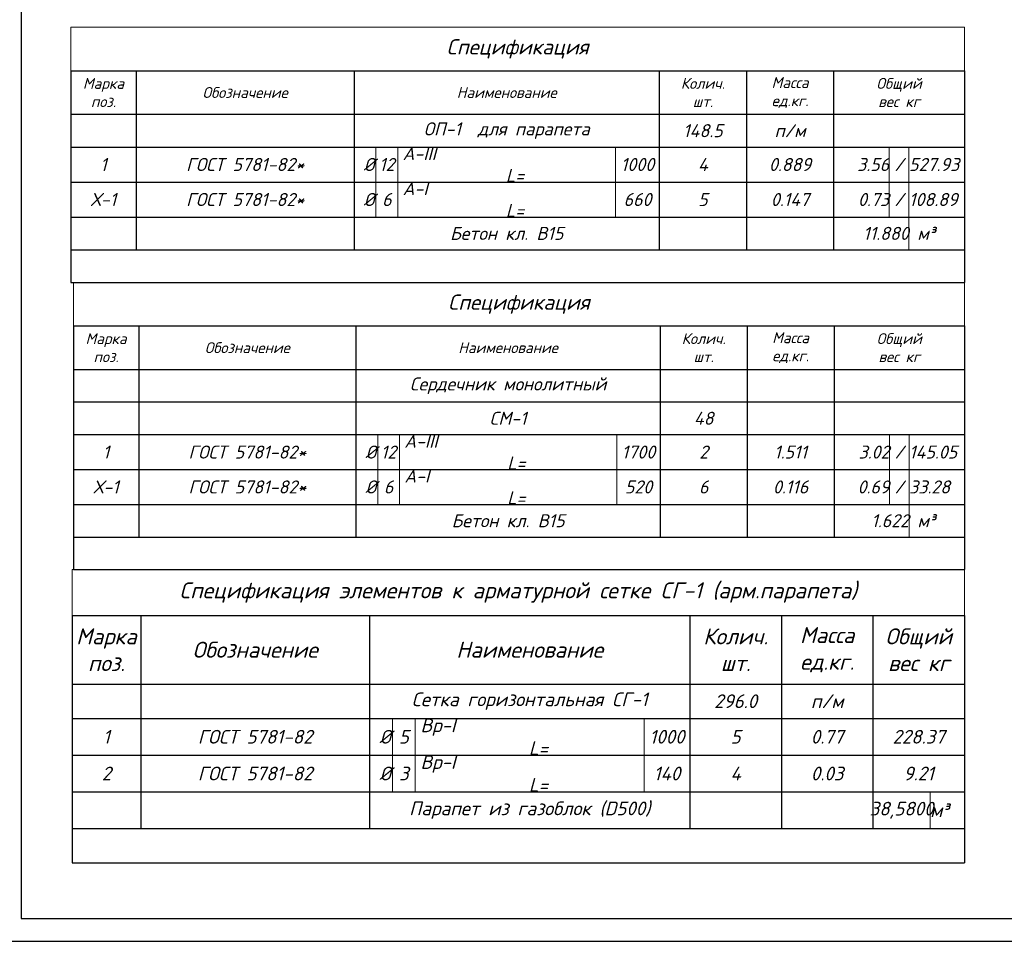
# Model space of a CAD drawing. Header units: millimetres. Extents: x -33345 to 4712671, y -3392 to 121473.
# Tile 978 of 1056: x 3795355 to 3816871, y 44501 to 64637. Entities that reach past the tile are written whole.
import ezdxf

# ---------------------------------------------------------------- set-up
doc = ezdxf.new("R2010")
doc.units = ezdxf.units.MM
doc.layers.add('.', color=7, linetype='Continuous', lineweight=15)
doc.layers.add('0.25', color=7, linetype='Continuous', lineweight=25)
doc.styles.add('ISOCPEUR', font='isocpeui.ttf', dxfattribs={"height": 300})
doc.styles.add('X-U-RW-01$0$StyleROMANS', font='GOTHIC.TTF')

# ---------------------------------------------------------------- blocks, each defined once
blk = doc.blocks.new('*U282')
at = {"layer": '0.25', "color": 5, "linetype": 'Continuous', "lineweight": 25, "ltscale": 100}
blk.add_lwpolyline([(-72619, 0), (0, 0), (0, 42000), (-72619, 42000), (-72619, 0)], dxfattribs=at)
at = {"layer": '0.25', "color": 7, "linetype": 'Continuous', "lineweight": 30, "ltscale": 100}
blk.add_lwpolyline([(-70619, 500), (-500, 500), (-500, 41500), (-70619, 41500), (-70619, 500)], dxfattribs=at)
blk = doc.blocks.new('*T3584')
at = {"color": 0, "lineweight": 30, "transparency": 16777216}
for p, q in [((0, -1000), (19500, -1000)), ((0, -1000), (0, -6409)), ((19500, -1000), (19500, -6409)), ((0, -2500), (19500, -2500)), ((0, -6409), (19500, -6409))]:
    blk.add_line(p, q, dxfattribs=at)
at = {"color": 0, "transparency": 16777216}
for p, q in [((1500, -1000), (1500, -5659)), ((6500, -1000), (6500, -5659)), ((13500, -1000), (13500, -5659)), ((15500, -1000), (15500, -5659)), ((17500, -1000), (17500, -5659)), ((0, -3250), (19500, -3250)), ((0, -4053), (19500, -4053)), ((0, -4856), (19500, -4856)), ((0, -5659), (19500, -5659))]:
    blk.add_line(p, q, dxfattribs=at)
at = {"layer": 'Defpoints', "color": 8, "linetype": 'ByBlock', "lineweight": 0, "transparency": 16777216}
for p, q in [((0, 0), (19500, 0)), ((0, 0), (0, -1000)), ((19500, 0), (19500, -1000)), ((7000, -3250), (7000, -4856)), ((7500, -3250), (7500, -4856)), ((12500, -3250), (12500, -4856)), ((18750, -4856), (18750, -5659))]:
    blk.add_line(p, q, dxfattribs=at)
at = {"transparency": 16777216, "style": 'ISOCPEUR'}
for s, insert, char_height, width, attachment_point in [('{\\C256;\\c0;Спецификация элементов к арматурной сетке СГ-1 (арм.парапета)}', (9750, -500), 350, 19497, 5), ('Марка\\Pпоз.', (750, -1750), 350, 1497, 5), ('Колич.\\Pшт.', (14500, -1750), 350, 1997, 5), ('Масса\\Pед.кг.', (16500, -1750), 350, 1997, 5), ('Обозначение', (4000, -1750), 350, 4997, 5), ('Наименование', (10000, -1750), 350, 6997, 5), ('Сетка горизонтальная СГ-1', (10000, -2875), 300, 6997, 5), ('296.0', (14500, -2875), 300, 1997, 5), ('п/м', (16500, -2875), 300, 1997, 5), ('1', (750, -3651.5), 300, 1497, 5), ('ГОСТ 5781-82', (4000, -3651.5), 300, 4997, 5), (' %%C', (6750, -3651.5), 300, 497, 5), ('5', (7250, -3651.5), 300, 497, 5), ('Вр-I                         L=', (10000, -3651.5), 300, 4997, 5), ('1000', (13000, -3651.5), 300, 997, 5), ('5', (14500, -3651.5), 300, 1997, 5), ('0.77', (16500, -3651.5), 300, 1997, 5), ('228.37', (18500, -3651.5), 300, 1997, 5), ('2', (750, -4454.5), 300, 1497, 5), ('ГОСТ 5781-82', (4000, -4454.5), 300, 4997, 5), (' %%C', (6750, -4454.5), 300, 497, 5), ('3', (7250, -4454.5), 300, 497, 5), ('Вр-I                         L=', (10000, -4454.5), 300, 4997, 5), ('140', (13000, -4454.5), 300, 997, 5), ('4', (14500, -4454.5), 300, 1997, 5), ('0.03', (16500, -4454.5), 300, 1997, 5), ('9.21', (18500, -4454.5), 300, 1997, 5), ('{\\C256;\\c0;Парапет из газоблок (D500)}', (10000, -5257.5), 300, 6997, 5), ('38,5800', (18125, -5257.5), 300, 1247, 5), ('м³', (18751.5, -5257.5), 300, 747, 4)]:
    blk.add_mtext(s, dxfattribs=dict(at, insert=insert, char_height=char_height, width=width, attachment_point=attachment_point))
at = {"color": 0, "transparency": 16777216, "insert": (18500, -1750), "char_height": 350, "width": 1997, "attachment_point": 5, "style": 'ISOCPEUR'}
blk.add_mtext('{\\fISOCPEUR|b0|i1|c204|p34;\\C256;Общий\\Pвес кг}', dxfattribs=at)
blk = doc.blocks.new('*T3585')
at = {"color": 0, "lineweight": 30, "transparency": 16777216}
for p, q in [((0, -950), (19470, -950)), ((0, -950), (0, -5562)), ((19470, -950), (19470, -4850)), ((0, -1900), (19470, -1900)), ((19470, -4850), (19470, -6274)), ((0, -5562), (0, -6274)), ((0, -6274), (19470, -6274))]:
    blk.add_line(p, q, dxfattribs=at)
at = {"color": 0, "transparency": 16777216}
for p, q in [((1425, -950), (1425, -5562)), ((6174, -950), (6174, -5562)), ((12822, -950), (12822, -5562)), ((14722, -950), (14722, -5562)), ((16621, -950), (16621, -5562)), ((0, -2612), (19470, -2612)), ((0, -3324), (19470, -3324)), ((0, -4087), (19470, -4087)), ((0, -4850), (19470, -4850))]:
    blk.add_line(p, q, dxfattribs=at)
at = {"color": 0, "linetype": 'ByBlock', "lineweight": -2, "transparency": 16777216}
blk.add_line((0, -5562), (19470, -5562), dxfattribs=at)
at = {"layer": 'Defpoints', "color": 8, "linetype": 'ByBlock', "lineweight": 0, "transparency": 16777216}
for p, q in [((0, 0), (19470, 0)), ((0, 0), (0, -950)), ((19470, 0), (19470, -950)), ((6648, -3324), (6648, -4850)), ((7123, -3324), (7123, -4850)), ((11872, -3324), (11872, -4850)), ((17832, -3324), (17832, -4850)), ((18259, -3324), (18259, -5562))]:
    blk.add_line(p, q, dxfattribs=at)
at = {"transparency": 16777216, "style": 'ISOCPEUR'}
for s, insert, char_height, width, attachment_point in [('Спецификация', (9735, -475), 332.42, 19467.54, 5), ('Колич.\\Pшт.', (13772, -1425), 237.4, 1896.7, 5), ('Общий\\Pвес кг', (18046, -1425), 237.4, 2846.48, 5), ('Марка\\Pпоз.', (712, -1425), 237.4, 1421.81, 5), ('Обозначение', (3799, -1425), 237.44, 4746.03, 5), ('Наименование', (9498, -1425), 237.44, 6645.58, 5), ('Масса\\Pед.кг.', (15671, -1425), 237.4, 1896.7, 5), ('Сердечник монолитный', (9498, -2256), 284.93, 6645.58, 5), ('СМ-1', (9498, -2968), 284.9, 6645.58, 5), ('48', (13772, -2968), 284.9, 1896.7, 5), ('1', (712, -3706), 285, 1421.81, 5), ('ГОСТ 5781-82*', (3799, -3706), 284.93, 4746.03, 5), (' %%C', (6411, -3706), 284.9, 472.04, 5), ('12', (6886, -3706), 284.9, 472.04, 5), ('A-III                         L=', (9498, -3706), 284.93, 4746.03, 5), ('1700', (12347, -3706), 284.9, 946.93, 5), ('2', (13772, -3706), 285, 1896.7, 5), ('1.511', (15671, -3706), 284.9, 1896.7, 5), ('3.02', (17831, -3706), 284.9, 1208.11, 6), ('/', (18046, -3706), 285, 424.55, 5), ('145.05', (18261, -3706), 284.9, 1208.11, 4), ('Х-1', (712, -4468), 284.9, 1421.81, 5), ('ГОСТ 5781-82*', (3799, -4468), 284.93, 4746.03, 5), (' %%C', (6411, -4468), 284.9, 472.04, 5), ('6', (6886, -4468), 285, 472.04, 5), ('A-I                          L=', (9498, -4468), 284.93, 4746.03, 5), ('520', (12347, -4468), 284.9, 946.93, 5), ('6', (13772, -4468), 285, 1896.7, 5), ('0.116', (15671, -4468), 284.9, 1896.7, 5), ('0.69', (17831, -4468), 284.9, 1208.11, 6), ('/', (18046, -4468), 285, 424.55, 5), ('33.28', (18261, -4468), 284.9, 1208.11, 4), ('Бетон кл. В15', (9498, -5206), 284.93, 6645.58, 5), ('1.622', (18258, -5206), 284.9, 1635.51, 6), (' м³', (18261, -5206), 284.9, 1208.11, 4)]:
    blk.add_mtext(s, dxfattribs=dict(at, insert=insert, char_height=char_height, width=width, attachment_point=attachment_point))
blk = doc.blocks.new('*T3593')
at = {"color": 0, "lineweight": 30, "transparency": 16777216}
for p, q in [((0, -953), (19530, -953)), ((0, -953), (0, -4864)), ((19530, -953), (19530, -4150)), ((0, -1905), (19530, -1905)), ((19530, -4150), (19530, -5579)), ((0, -4864), (0, -5579)), ((0, -5579), (19530, -5579))]:
    blk.add_line(p, q, dxfattribs=at)
at = {"color": 0, "transparency": 16777216}
for p, q in [((1429, -953), (1429, -1905)), ((6192, -953), (6192, -1905)), ((12861, -953), (12861, -1905)), ((14766, -953), (14766, -1905)), ((16672, -953), (16672, -1905)), ((1429, -1905), (1429, -4864)), ((6192, -1905), (6192, -4864)), ((12861, -1905), (12861, -4864)), ((14766, -1905), (14766, -4864)), ((16672, -1905), (16672, -4864)), ((0, -2620), (19530, -2620)), ((0, -3385), (19530, -3385)), ((0, -4150), (19530, -4150))]:
    blk.add_line(p, q, dxfattribs=at)
at = {"color": 0, "linetype": 'ByBlock', "lineweight": -2, "transparency": 16777216}
blk.add_line((0, -4864), (19530, -4864), dxfattribs=at)
at = {"layer": 'Defpoints', "color": 8, "linetype": 'ByBlock', "lineweight": 0, "transparency": 16777216}
for p, q in [((0, 0), (19530, 0)), ((0, 0), (0, -953)), ((19530, 0), (19530, -953)), ((6669, -2620), (6669, -4150)), ((7145, -2620), (7145, -4150)), ((11908, -2620), (11908, -4150)), ((17886, -2620), (17886, -4150)), ((18315, -2620), (18315, -4864))]:
    blk.add_line(p, q, dxfattribs=at)
at = {"transparency": 16777216, "style": 'ISOCPEUR'}
for s, insert, char_height, width, attachment_point in [('Спецификация', (9765, -476), 333.44, 19526.96, 5), ('Общий\\Pвес кг', (18101, -1429), 238.2, 2855.16, 5), ('Марка\\Pпоз.', (715, -1429), 238.2, 1426.15, 5), ('Обозначение', (3811, -1429), 238.17, 4760.51, 5), ('Наименование', (9527, -1429), 238.17, 6665.86, 5), ('Колич.\\Pшт.', (13814, -1429), 238.2, 1902.49, 5), ('Масса\\Pед.кг.', (15719, -1429), 238.2, 1902.49, 5), ('ОП-1  для парапета', (9527, -2263), 285.8, 6665.86, 5), ('148.5', (13814, -2263), 285.8, 1902.49, 5), ('п/м', (15719, -2263), 285.8, 1902.49, 5), ('1', (715, -3002), 286, 1426.15, 5), ('ГОСТ 5781-82*', (3811, -3002), 285.8, 4760.51, 5), (' %%C', (6431, -3002), 285.8, 473.48, 5), ('12', (6907, -3002), 285.8, 473.48, 5), ('A-III                         L=', (9527, -3002), 285.8, 4760.51, 5), ('1000', (12385, -3002), 285.8, 949.82, 5), ('4', (13814, -3002), 286, 1902.49, 5), ('0.889', (15719, -3002), 285.8, 1902.49, 5), ('3.56', (17885, -3002), 285.8, 1211.8, 6), ('/', (18101, -3002), 286, 425.85, 5), ('527.93', (18317, -3002), 285.8, 1211.8, 4), ('Х-1', (715, -3767), 285.8, 1426.15, 5), ('ГОСТ 5781-82*', (3811, -3767), 285.8, 4760.51, 5), (' %%C', (6431, -3767), 285.8, 473.48, 5), ('6', (6907, -3767), 286, 473.48, 5), ('A-I                          L=', (9527, -3767), 285.8, 4760.51, 5), ('660', (12385, -3767), 285.8, 949.82, 5), ('5', (13814, -3767), 286, 1902.49, 5), ('0.147', (15719, -3767), 285.8, 1902.49, 5), ('0.73', (17885, -3767), 285.8, 1211.8, 6), ('/', (18101, -3767), 286, 425.85, 5), ('108.89', (18317, -3767), 285.8, 1211.8, 4), (' м³', (18317, -4507), 285.8, 1211.8, 4), ('Бетон кл. В15', (9527, -4507), 285.8, 6665.86, 5), ('11.880', (18314, -4507), 285.8, 1640.5, 6)]:
    blk.add_mtext(s, dxfattribs=dict(at, insert=insert, char_height=char_height, width=width, attachment_point=attachment_point))

msp = doc.modelspace()

# ---------------------------------------------------------------- block references
for name, p in [('*T3593', (3796470.183, 64474.996)), ('*T3585', (3796529.607, 58896.138)), ('*T3584', (3796499.997, 52621.924))]:
    msp.add_blockref(name, p)
at = {"layer": '0.25', "ltscale": 100, "transparency": 33554687}
msp.add_blockref('*U282', (3866006.128, 44501.326), dxfattribs=at)

# ---------------------------------------------------------------- texts
at = {"layer": '.', "char_height": 300, "attachment_point": 1, "style": 'X-U-RW-01$0$StyleROMANS'}
for s, insert, width in [('\\pi1269.0585;{\\LАрматурная сетка СГ-1\\P\\pi288.19514;}(разработана на 1 пог.м. длины)', (3578941.241, 52689.006), 7399.29987), ('\\pi1358.97214;{\\LАрматурная сетка СГ-2\\P\\pi418.08158;}(разработана на 1 пог.м. длины)', (3592353.157, 52427.848), 7659.07275), ('\\pi1269.0585;{\\LАрматурная сетка СГ-1\\P\\pi288.19514;}(разработана на 1 пог.м. длины)', (3646055.242, 52161.969), 7399.29987), ('\\pi1269.0585;{\\LАрматурная сетка СГ-1\\P\\pi288.19514;}(разработана на 1 пог.м. длины)', (3717455.179, 52161.969), 7399.29987), ('\\pi1358.97214;{\\LАрматурная сетка СГ-2\\P\\pi418.08158;}(разработана на 1 пог.м. длины)', (3658895.535, 51900.811), 7659.07275)]:
    msp.add_mtext(s, dxfattribs=dict(at, insert=insert, width=width))

doc.saveas('drawing.dxf')
